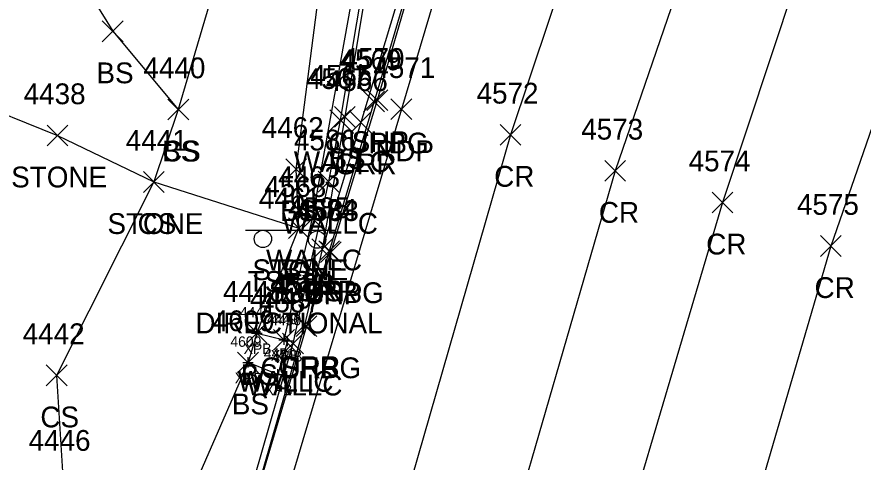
# Model space of a CAD drawing. Extents: x 1462089 to 1464015, y 730534 to 736144.
# Drawn here: x 1462671.6 to 1462752.9, y 731826.9 to 731869.8 of the extents above; entities that cross this region are included whole.
import ezdxf

# ---------------------------------------------------------------- set-up
doc = ezdxf.new("R2010")
doc.units = 0
for name, color, linetype in [('B_A', 7, 'Continuous'), ('B_I', 7, 'Continuous'), ('B_TIC', 7, 'Continuous'), ('BSUBM', 7, 'Continuous'), ('L_A', 7, 'Continuous'), ('L_I', 7, 'Continuous'), ('L_TIC', 7, 'Continuous'), ('LASF', 7, 'Continuous'), ('LELB', 7, 'Continuous'), ('LW', 7, 'Continuous'), ('P_A', 7, 'Continuous'), ('P_I', 7, 'Continuous'), ('P_TIC', 7, 'Continuous'), ('PET', 7, 'Continuous'), ('PRC', 7, 'Continuous'), ('PSP', 7, 'Continuous'), ('R_A', 7, 'Continuous'), ('R_I', 7, 'Continuous'), ('R_TIC', 7, 'Continuous'), ('RC', 7, 'Continuous'), ('RGR', 7, 'Continuous'), ('S_A', 7, 'Continuous'), ('S_C', 7, 'Continuous'), ('S_I', 7, 'Continuous'), ('SSGN', 7, 'Continuous')]:
    doc.layers.add(name, color=color, linetype=linetype)

msp = doc.modelspace()

# ---------------------------------------------------------------- linework, layer by layer
at = {"layer": 'B_TIC'}
for p, q in [((1462694.693, 731839.352), (1462694.769, 731839.352)), ((1462694.693, 731839.352), (1462694.769, 731839.352)), ((1462697.304, 731838.708), (1462697.379, 731838.708)), ((1462697.652, 731838.596), (1462697.728, 731838.596)), ((1462693.846, 731836.529), (1462693.921, 731836.529)), ((1462693.846, 731836.529), (1462693.921, 731836.529)), ((1462696.708, 731835.378), (1462696.783, 731835.378))]:
    msp.add_line(p, q, dxfattribs=at)
for points in [[(1462694.19, 731839.352), (1462695.19, 731839.352)], [(1462694.19, 731839.352), (1462695.19, 731839.352)], [(1462694.69, 731838.852), (1462694.69, 731839.852)], [(1462694.69, 731838.852), (1462694.69, 731839.852)], [(1462697.3, 731838.208), (1462697.3, 731839.208)], [(1462697.649, 731838.096), (1462697.649, 731839.096)], [(1462696.8, 731838.708), (1462697.8, 731838.708)], [(1462697.149, 731838.596), (1462698.149, 731838.596)], [(1462693.842, 731836.029), (1462693.842, 731837.029)], [(1462693.842, 731836.029), (1462693.842, 731837.029)], [(1462693.342, 731836.529), (1462694.342, 731836.529)], [(1462693.342, 731836.529), (1462694.342, 731836.529)], [(1462696.704, 731834.878), (1462696.704, 731835.878)], [(1462696.204, 731835.378), (1462697.204, 731835.378)]]:
    msp.add_lwpolyline(points, dxfattribs=at)
at = {"layer": 'BSUBM'}
for points in [[(1462694.69, 731839.352), (1462697.3, 731838.708), (1462697.649, 731838.596), (1462696.704, 731835.378), (1462693.842, 731836.529)], [(1462694.69, 731839.352), (1462693.842, 731836.529)]]:
    msp.add_lwpolyline(points, dxfattribs=at)
at = {"layer": 'L_TIC'}
for points in [[(1462679.841, 731867.372), (1462681.841, 731869.372)], [(1462681.841, 731867.372), (1462679.841, 731869.372)], [(1462686.144, 731859.851), (1462688.144, 731861.851)], [(1462688.144, 731859.851), (1462686.144, 731861.851)], [(1462686.144, 731859.851), (1462688.144, 731861.851)], [(1462688.144, 731859.851), (1462686.144, 731861.851)], [(1462702.134, 731859.141), (1462704.134, 731861.141)], [(1462704.134, 731859.141), (1462702.134, 731861.141)], [(1462701.703, 731858.824), (1462703.703, 731860.824)], [(1462703.703, 731858.824), (1462701.703, 731860.824)], [(1462674.55, 731857.357), (1462676.55, 731859.357)], [(1462676.55, 731857.357), (1462674.55, 731859.357)], [(1462697.466, 731854.117), (1462699.466, 731856.117)], [(1462699.466, 731854.117), (1462697.466, 731856.117)], [(1462683.794, 731852.879), (1462685.794, 731854.879)], [(1462685.794, 731852.879), (1462683.794, 731854.879)], [(1462683.794, 731852.879), (1462685.794, 731854.879)], [(1462685.794, 731852.879), (1462683.794, 731854.879)], [(1462700.565, 731852.91), (1462702.565, 731854.91)], [(1462702.565, 731852.91), (1462700.565, 731854.91)], [(1462699.036, 731849.378), (1462701.036, 731851.378)], [(1462701.036, 731849.378), (1462699.036, 731851.378)], [(1462697.714, 731848.439), (1462699.714, 731850.439)], [(1462699.714, 731848.439), (1462697.714, 731850.439)], [(1462697.714, 731848.439), (1462699.714, 731850.439)], [(1462699.714, 731848.439), (1462697.714, 731850.439)], [(1462699.958, 731846.398), (1462701.958, 731848.398)], [(1462701.958, 731846.398), (1462699.958, 731848.398)], [(1462693.69, 731838.352), (1462695.69, 731840.352)], [(1462695.69, 731838.352), (1462693.69, 731840.352)], [(1462693.69, 731838.352), (1462695.69, 731840.352)], [(1462695.69, 731838.352), (1462693.69, 731840.352)], [(1462696.3, 731837.708), (1462698.3, 731839.708)], [(1462698.3, 731837.708), (1462696.3, 731839.708)], [(1462697.159, 731837.348), (1462699.159, 731839.348)], [(1462699.159, 731837.348), (1462697.159, 731839.348)], [(1462692.842, 731835.529), (1462694.842, 731837.529)], [(1462694.842, 731835.529), (1462692.842, 731837.529)], [(1462674.456, 731834.283), (1462676.456, 731836.283)], [(1462676.456, 731834.283), (1462674.456, 731836.283)]]:
    msp.add_lwpolyline(points, dxfattribs=at)
at = {"layer": 'LASF'}
msp.add_lwpolyline([(1462666.645, 731861.932), (1462675.55, 731858.357), (1462684.794, 731853.879), (1462698.714, 731849.439)], dxfattribs=at)
at = {"layer": 'LELB'}
for points in [[(1462577.225, 731952.717), (1462603.043, 731935.035), (1462616.131, 731920.422), (1462645.433, 731912.321), (1462656.668, 731913.165), (1462677.504, 731901.271), (1462691.08, 731891.354), (1462692.455, 731878.863), (1462687.144, 731860.851), (1462684.794, 731853.879), (1462675.456, 731835.283), (1462676.078, 731825.028), (1462668.473, 731803.868), (1462656.865, 731782.592)], [(1462698.466, 731855.117), (1462701.841, 731881.137), (1462702.71, 731886.196), (1462703.836, 731896.195), (1462699.554, 731904.99), (1462691.165, 731913.54), (1462692.115, 731915.927), (1462699.457, 731912.905)], [(1462609.819, 731912.175), (1462637.1, 731903.893), (1462652.517, 731899.977), (1462668.503, 731888.285), (1462680.841, 731868.372), (1462687.144, 731860.851)], [(1462707.077, 731883.931), (1462703.134, 731860.141), (1462700.958, 731847.398)], [(1462698.714, 731849.439), (1462698.466, 731855.117)], [(1462694.69, 731839.352), (1462698.714, 731849.439)], [(1462693.842, 731836.529), (1462687.088, 731821.052), (1462682.282, 731803.464), (1462670.168, 731765.604), (1462663.665, 731741.627), (1462656.149, 731719.468), (1462648.94, 731703.42), (1462647.036, 731694.907), (1462641.817, 731688.849)]]:
    msp.add_lwpolyline(points, dxfattribs=at)
at = {"layer": 'LW'}
msp.add_lwpolyline([(1462697.3, 731838.708), (1462700.036, 731850.378), (1462705.242, 731879.404), (1462705.847, 731883.49), (1462706.63, 731883.357), (1462702.703, 731859.824), (1462701.565, 731853.91), (1462698.159, 731838.348), (1462692.202, 731817.601), (1462687.876, 731803.517), (1462673.429, 731755.235), (1462669.61, 731743.155), (1462664.611, 731730.107), (1462652.518, 731702.765), (1462651.935, 731703.067), (1462653.993, 731707.991)], dxfattribs=at)
at = {"layer": 'P_TIC'}
for points in [[(1462705.261, 731860.752), (1462707.261, 731862.752)], [(1462707.261, 731860.752), (1462705.261, 731862.752)], [(1462707.571, 731859.874), (1462709.571, 731861.874)], [(1462709.571, 731859.874), (1462707.571, 731861.874)], [(1462718.051, 731857.42), (1462720.051, 731859.42)], [(1462720.051, 731857.42), (1462718.051, 731859.42)], [(1462728.105, 731853.955), (1462730.105, 731855.955)], [(1462730.105, 731853.955), (1462728.105, 731855.955)], [(1462738.419, 731850.907), (1462740.419, 731852.907)], [(1462740.419, 731850.907), (1462738.419, 731852.907)], [(1462700.796, 731846.13), (1462702.796, 731848.13)], [(1462702.796, 731846.13), (1462700.796, 731848.13)], [(1462748.824, 731846.721), (1462750.824, 731848.721)], [(1462750.824, 731846.721), (1462748.824, 731848.721)], [(1462698.466, 731839.009), (1462700.466, 731841.009)], [(1462700.466, 731839.009), (1462698.466, 731841.009)]]:
    msp.add_lwpolyline(points, dxfattribs=at)
at = {"layer": 'PET'}
msp.add_lwpolyline([(1462737.297, 731963.429), (1462717.097, 731889.531), (1462708.571, 731860.874), (1462695.151, 731815.712), (1462691.036, 731802.029), (1462676.866, 731754.297), (1462666.22, 731719.346), (1462652.4, 731671.376), (1462641.384, 731635.734), (1462629.681, 731597.191), (1462612.657, 731543.575), (1462596.763, 731494.09), (1462582.573, 731446.883), (1462571.372, 731410.944), (1462559.842, 731372.737), (1462542.966, 731314.951), (1462524.38, 731258.465), (1462511.655, 731215.872), (1462491.671, 731142.677)], dxfattribs=at)
at = {"layer": 'PRC'}
for points in [[(1462748.947, 731961.516), (1462736.508, 731921.312), (1462728.403, 731886.375), (1462719.051, 731858.42), (1462705.389, 731810.89), (1462700.841, 731800.166), (1462687.609, 731751.705), (1462676.23, 731715.789), (1462662.619, 731667.958), (1462651.175, 731633.325), (1462639.174, 731589.059), (1462623.338, 731538.877), (1462607.5, 731490.665), (1462593.428, 731442.927), (1462581.597, 731409.026), (1462569.166, 731365.289), (1462553.746, 731313.655), (1462535.681, 731254.443), (1462519.258, 731196.564), (1462502.241, 731140.649), (1462491.591, 731093.412)], [(1462761.024, 731958.42), (1462747.813, 731917.011), (1462738.765, 731883.168), (1462729.105, 731854.955), (1462715.075, 731806.479), (1462712.125, 731796.984), (1462698.106, 731749.334), (1462686.279, 731711.956), (1462673.041, 731665.233), (1462661.991, 731629.565), (1462648.473, 731585.76), (1462633.362, 731535.924), (1462617.816, 731486.899), (1462603.279, 731439.323), (1462592.214, 731404.808), (1462578.747, 731359.841), (1462563.848, 731311.635), (1462546.163, 731252.054), (1462529.312, 731193.323), (1462512.831, 731138.457), (1462500.459, 731089.177), (1462489.909, 731049.965), (1462473.447, 730997.549), (1462460.794, 730938.782)], [(1462772.409, 731954.341), (1462759.38, 731913.09), (1462748.704, 731879.949), (1462739.419, 731851.907), (1462725.154, 731803.681), (1462721.859, 731793.607), (1462708.095, 731747.058), (1462696.469, 731709.224), (1462683.597, 731662.381), (1462671.409, 731625.303), (1462657.416, 731580.811), (1462643.06, 731532.942), (1462627.441, 731482.735), (1462613.373, 731434.899), (1462602.355, 731399.644), (1462589.569, 731355.865), (1462573.754, 731306.683), (1462555.884, 731246.428), (1462538.489, 731188.953), (1462522.114, 731136.266), (1462509.014, 731086.504)], [(1462782.015, 731950.466), (1462768.89, 731909.836), (1462760.031, 731877.27), (1462749.824, 731847.721), (1462735.793, 731799.645), (1462732.293, 731789.156), (1462718.713, 731743.615), (1462707.108, 731705.526), (1462694.32, 731660.71), (1462680.69, 731618.482), (1462665.703, 731575.678), (1462653.408, 731528.208), (1462637.717, 731478.421), (1462624.246, 731431.842), (1462612.569, 731394.542), (1462600.922, 731353.761), (1462584.46, 731303.134), (1462565.785, 731242.263), (1462548.642, 731186.301), (1462531.515, 731132.984), (1462517.28, 731085.282)]]:
    msp.add_lwpolyline(points, dxfattribs=at)
at = {"layer": 'PSP'}
msp.add_lwpolyline([(1462735.883, 731965.543), (1462724.347, 731923.615), (1462716.132, 731895.689), (1462706.261, 731861.752), (1462701.796, 731847.13), (1462699.466, 731840.009), (1462692.812, 731817.612), (1462688.624, 731803.324), (1462674.431, 731755.229), (1462670.575, 731742.725), (1462669.096, 731737.252), (1462663.062, 731716.697), (1462649.924, 731672.978), (1462639.27, 731636.282), (1462627.328, 731597.087), (1462624.657, 731584.618), (1462611.691, 731544.088), (1462595.98, 731494.281), (1462581.441, 731447.372), (1462570.158, 731410.408), (1462558.82, 731372.899), (1462541.297, 731315.135), (1462524.38, 731258.465)], dxfattribs=at)
at = {"layer": 'R_TIC'}
for points in [[(1462704.947, 731860.622), (1462706.947, 731862.622)], [(1462706.947, 731860.622), (1462704.947, 731862.622)], [(1462703.68, 731858.614), (1462705.68, 731860.614)], [(1462705.68, 731858.614), (1462703.68, 731860.614)], [(1462699.958, 731846.398), (1462701.958, 731848.398)], [(1462701.958, 731846.398), (1462699.958, 731848.398)], [(1462700.64, 731846.229), (1462702.64, 731848.229)], [(1462702.64, 731846.229), (1462700.64, 731848.229)], [(1462698.27, 731839.124), (1462700.27, 731841.124)], [(1462700.27, 731839.124), (1462698.27, 731841.124)], [(1462698.466, 731839.009), (1462700.466, 731841.009)], [(1462700.466, 731839.009), (1462698.466, 731841.009)]]:
    msp.add_lwpolyline(points, dxfattribs=at)
at = {"layer": 'RC'}
msp.add_lwpolyline([(1462701.54, 731917.942), (1462703.646, 731916.001), (1462713.336, 731906.783), (1462715.685, 731903.489), (1462716.636, 731899.468), (1462716.029, 731895.702), (1462705.947, 731861.622), (1462701.64, 731847.229), (1462699.466, 731840.009)], dxfattribs=at)
at = {"layer": 'RGR'}
msp.add_lwpolyline([(1462701.364, 731915.357), (1462713.829, 731905.882), (1462715.694, 731902.572), (1462715.944, 731899.09), (1462713.944, 731890.347), (1462704.68, 731859.614), (1462700.958, 731847.398), (1462699.27, 731840.124), (1462692.812, 731817.612)], dxfattribs=at)
at = {"layer": 'SSGN'}
for p, q in [((1462693.605, 731849.238), (1462702.202, 731849.238)), ((1462697.627, 731848.334), (1462697.627, 731848.334))]:
    msp.add_line(p, q, dxfattribs=at)
for centre in [(1462695.266, 731848.405), (1462700.48, 731848.334)]:
    msp.add_circle(centre, 0.833, dxfattribs=at)

# ---------------------------------------------------------------- texts
at = {"layer": 'B_A'}
for p in [(1462693.426, 731837.352), (1462693.426, 731837.352), (1462696.037, 731836.708), (1462696.385, 731836.596), (1462692.578, 731834.529), (1462692.578, 731834.529), (1462695.441, 731833.378)]:
    msp.add_text('XPB', height=1, dxfattribs=at).set_placement(p)
at = {"layer": 'B_I'}
for s, p in [('4448', (1462693.06, 731840.852)), ('4448', (1462693.06, 731840.852)), ('4449', (1462695.667, 731840.208)), ('4450', (1462695.976, 731840.096)), ('4609', (1462692.145, 731838.029)), ('4609', (1462692.145, 731838.029)), ('4451', (1462695.358, 731836.878))]:
    msp.add_text(s, height=1, dxfattribs=at).set_placement(p)
at = {"layer": 'L_A'}
for s, p in [('BS', (1462679.282, 731863.372)), ('CS', (1462685.585, 731855.851)), ('BS', (1462685.585, 731855.851)), ('BS', (1462701.575, 731855.141)), ('WALLC', (1462698.239, 731854.824)), ('STONE', (1462671.094, 731853.357)), ('BS', (1462696.907, 731850.117)), ('STONE', (1462680.338, 731848.879)), ('CS', (1462683.235, 731848.879)), ('WALLC', (1462697.1, 731848.91)), ('WALLC', (1462695.572, 731845.378)), ('STONE', (1462694.258, 731844.439)), ('BS', (1462697.155, 731844.439)), ('BS', (1462699.399, 731842.398)), ('BS', (1462693.131, 731834.352)), ('BS', (1462693.131, 731834.352)), ('WALLC', (1462692.836, 731833.708)), ('WALLC', (1462693.695, 731833.348)), ('BS', (1462692.283, 731831.529)), ('CS', (1462673.897, 731830.283))]:
    msp.add_text(s, height=2, dxfattribs=at).set_placement(p)
at = {"layer": 'L_I'}
for s, p in [('4440', (1462683.798, 731863.851)), ('4440', (1462683.798, 731863.851)), ('4565', (1462699.827, 731863.141)), ('4567', (1462699.396, 731862.824)), ('4438', (1462672.29, 731861.357)), ('4462', (1462695.159, 731858.117)), ('4441', (1462682.102, 731856.879)), ('4441', (1462682.102, 731856.879)), ('4586', (1462698.25, 731856.91)), ('4463', (1462696.729, 731853.378)), ('4568', (1462695.407, 731852.439)), ('4568', (1462695.407, 731852.439)), ('4585', (1462697.698, 731850.398)), ('4448', (1462691.43, 731842.352)), ('4448', (1462691.43, 731842.352)), ('4449', (1462694.033, 731841.708)), ('4587', (1462694.9, 731841.348)), ('4609', (1462690.449, 731839.529)), ('4442', (1462672.196, 731838.283)), ('4446', (1462672.764, 731828.028)), ('4446', (1462672.764, 731828.028))]:
    msp.add_text(s, height=2, dxfattribs=at).set_placement(p)
at = {"layer": 'P_A'}
for s, p in [('SHP', (1462703.796, 731856.752)), ('RDP', (1462706.059, 731855.874)), ('CR', (1462717.485, 731853.42)), ('CR', (1462727.538, 731849.955)), ('CR', (1462737.852, 731846.907)), ('SHP', (1462699.331, 731842.13)), ('CR', (1462748.257, 731842.721)), ('SHP', (1462697.002, 731835.009))]:
    msp.add_text(s, height=2, dxfattribs=at).set_placement(p)
at = {"layer": 'P_I'}
for s, p in [('4570', (1462702.915, 731864.752)), ('4571', (1462705.879, 731863.874)), ('4572', (1462715.792, 731861.42)), ('4573', (1462725.845, 731857.955)), ('4574', (1462736.159, 731854.907)), ('4583', (1462698.536, 731850.13)), ('4575', (1462746.565, 731850.721)), ('4588', (1462696.206, 731843.009))]:
    msp.add_text(s, height=2, dxfattribs=at).set_placement(p)
at = {"layer": 'R_A'}
for s, p in [('CURBG', (1462701.53, 731856.622)), ('GRR', (1462702.168, 731854.614)), ('CURBG', (1462697.222, 731842.229)), ('GRR', (1462698.446, 731842.398)), ('CURBG', (1462695.049, 731835.009)), ('GRR', (1462696.758, 731835.124))]:
    msp.add_text(s, height=2, dxfattribs=at).set_placement(p)
at = {"layer": 'R_I'}
for s, p in [('4569', (1462702.632, 731864.622)), ('4566', (1462701.318, 731862.614)), ('4585', (1462697.698, 731850.398)), ('4584', (1462698.38, 731850.229)), ('4589', (1462696.003, 731843.124)), ('4588', (1462696.206, 731843.009))]:
    msp.add_text(s, height=2, dxfattribs=at).set_placement(p)
at = {"layer": 'S_A'}
msp.add_text('TSIGN', height=2, dxfattribs=at).set_placement((1462693.802, 731843.317))
at = {"layer": 'S_C'}
msp.add_text('DIRECTIONAL', height=2, dxfattribs=at).set_placement((1462688.787, 731839.317))
at = {"layer": 'S_I'}
msp.add_text('4461', height=2, dxfattribs=at).set_placement((1462694.881, 731851.317))

doc.saveas('drawing.dxf')
